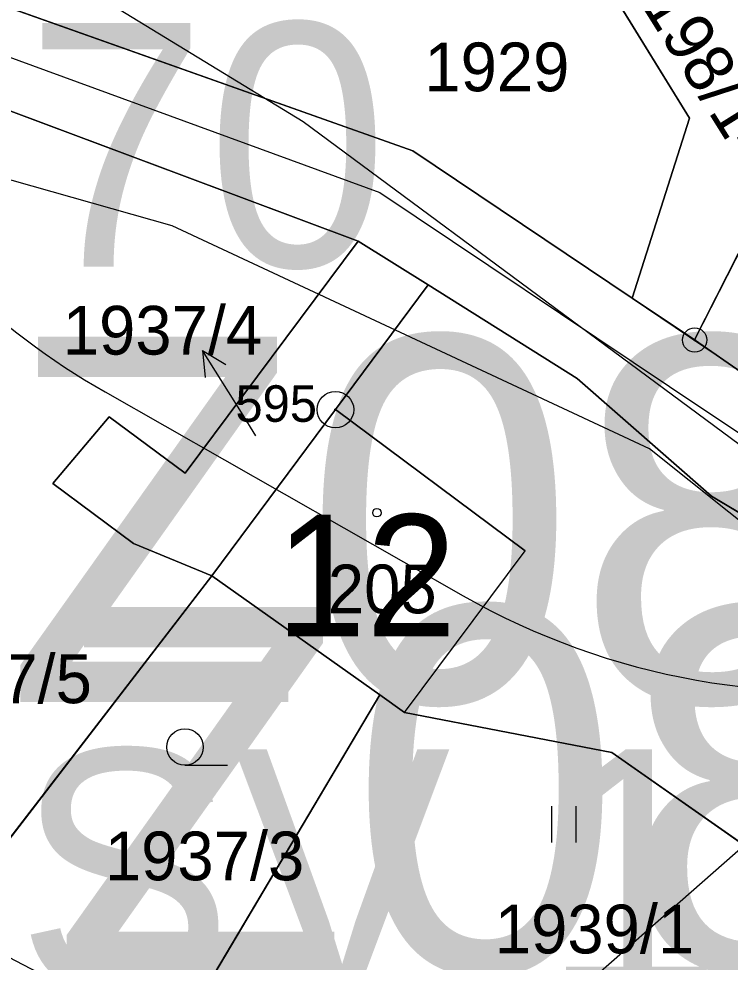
# Model space of a CAD drawing. Extents: x -706130 to -698555, y -971544 to -967260.
# Drawn here: x -703664.53 to -703635.34, y -970382.21 to -970343.49 of the extents above; entities that cross this region are included whole.
import ezdxf

# ---------------------------------------------------------------- set-up
doc = ezdxf.new("R2010")
doc.units = 0
for name, color, linetype in [('Docházková izochrona - VLAK N', 7, 'Continuous'), ('KN_Budovy', 7, 'Continuous'), ('KN_Budovy_cisla_domovni', 7, 'Continuous'), ('KN_Hranice_parcel', 7, 'Continuous'), ('KN_Hranice_parcel_vnitrni_kresba', 7, 'Continuous'), ('KN_Parcelni cisla', 7, 'Continuous'), ('KN_Parcelni cisla_sipky', 7, 'Continuous'), ('KN_Polygon parcely', 7, 'Continuous'), ('KN_POZEMKY_13_ZASTAVENA PLOCHA', 7, 'Continuous'), ('KN_POZEMKY_14_OSTATNI PLOCHA', 7, 'Continuous'), ('KN_POZEMKY_5_ZAHRADA', 7, 'Continuous'), ('KN_POZEMKY_7_TTP', 7, 'Continuous'), ('KN_VYUZITI_17_ostatni plocha_ostatni komunikace', 7, 'Continuous'), ('KN_Značky bodu BP', 7, 'Continuous'), ('KN_Značky budov', 7, 'Continuous'), ('KN_Značky kultur', 7, 'Continuous'), ('Komunikace mistni obsluzne - osy S', 7, 'Continuous'), ('OP lesa 30 m', 7, 'Continuous'), ('Plochy N_P ŠRAFY', 7, 'Continuous'), ('Plochy smíšené obytné venkovské N', 7, 'Continuous'), ('Plochy smíšené obytné venkovské S', 7, 'Continuous'), ('Plochy verejnych prostranstvi - komunikace ostatni S', 7, 'Continuous'), ('Plochy zmen_ zastavitelne plochy', 7, 'Continuous'), ('Plochy zmen_ zastavitelne plochy popis', 7, 'Continuous'), ('Plochy zmen_ zastavitelne plochy_ZAKL', 7, 'Continuous'), ('Regulační bloky zastavitelné N', 7, 'Continuous'), ('Regulační bloky zastavěné S', 7, 'Continuous'), ('Regulační kódy zastavitelne a přestavby N', 7, 'Continuous'), ('Regulační kódy zastavěné S', 7, 'Continuous'), ('Trasy turistické N', 7, 'Continuous'), ('Vodovodní řady - rozváděcí S', 7, 'Continuous'), ('VÝŠKOPIS_vrstevnice hlavní', 7, 'Continuous'), ('Zábory hodnocené - plochy', 7, 'Continuous'), ('Zábory hodnocené - plochy popis', 7, 'Continuous')]:
    doc.layers.add(name, color=color, linetype=linetype)

msp = doc.modelspace()

# ---------------------------------------------------------------- linework, layer by layer
at = {"layer": 'Docházková izochrona - VLAK N'}
msp.add_circle((-704165.451, -969778.767), 800, dxfattribs=at)
at = {"layer": 'KN_Budovy'}
msp.add_lwpolyline([(-703656.61, -970366.35), (-703649.72, -970371.23), (-703648.7, -970371.96), (-703643.76, -970365.32), (-703651.54, -970359.53)], close=True, dxfattribs=at)
at = {"layer": 'KN_Hranice_parcel'}
for p, q in [((-703636.8, -970356.67), (-703631.42, -970346.04)), ((-703666.22, -970346.77), (-703650.61, -970352.61)), ((-703647.74, -970354.41), (-703650.61, -970352.61)), ((-703639.36, -970354.95), (-703636.8, -970356.67)), ((-703634.72, -970358.12), (-703636.8, -970356.67)), ((-703656.61, -970366.35), (-703667.6, -970380.62)), ((-703656.61, -970366.35), (-703649.72, -970371.23)), ((-703658.2, -970385.54), (-703649.72, -970371.23))]:
    msp.add_line(p, q, dxfattribs=at)
for points in [[(-703646.15, -970332.73), (-703637.01, -970347.57), (-703639.36, -970354.95)], [(-703679.36, -970337.91), (-703648.37, -970348.91), (-703639.36, -970354.95)], [(-703650.61, -970352.61), (-703657.7, -970362.14), (-703660.82, -970359.82), (-703663.14, -970362.56), (-703659.83, -970365.02), (-703656.61, -970366.35)], [(-703647.74, -970354.41), (-703651.54, -970359.53), (-703656.61, -970366.35)], [(-703623.01, -970370.91), (-703636.11, -970363.08), (-703641.62, -970358.25), (-703647.74, -970354.41)], [(-703649.72, -970371.23), (-703648.7, -970371.96), (-703640.2, -970373.6), (-703631.78, -970379.51), (-703628.77, -970375.23), (-703626.94, -970376.52), (-703623.01, -970370.91)]]:
    msp.add_lwpolyline(points, dxfattribs=at)
at = {"layer": 'KN_Hranice_parcel_vnitrni_kresba'}
for p in [(-703651.54, -970359.53), (-703648.7, -970371.96)]:
    msp.add_line(p, (-703643.76, -970365.32), dxfattribs=at)
at = {"layer": 'KN_Parcelni cisla_sipky'}
for p, q in [((-703655.4, -970359.64), (-703656.99, -970357.095)), ((-703656.99, -970357.095), (-703656.035, -970357.679)), ((-703656.99, -970357.095), (-703656.884, -970358.21)), ((-703654.8, -970360.61), (-703655.4, -970359.64))]:
    msp.add_line(p, q, dxfattribs=at)
at = {"layer": 'KN_Polygon parcely'}
for points in [[(-703634.72, -970358.12), (-703636.8, -970356.67), (-703639.36, -970354.95), (-703648.37, -970348.91), (-703679.36, -970337.91), (-703708.75, -970330.82), (-703726.21, -970326.31), (-703741.07, -970322.48), (-703744, -970321.72), (-703767.1, -970317.6), (-703778.3, -970315.6)], [(-703799.81, -970318.76), (-703745.69, -970325.55), (-703740.94, -970326.57), (-703751, -970333.7), (-703747.69, -970335.57), (-703736.38, -970327.55), (-703708.6, -970335.58), (-703697.44, -970337.82), (-703679.83, -970341.68), (-703668.85, -970345.79), (-703666.22, -970346.77), (-703650.61, -970352.61), (-703647.74, -970354.41), (-703641.62, -970358.25), (-703636.11, -970363.08), (-703623.01, -970370.91)]]:
    msp.add_lwpolyline(points, dxfattribs=at)
for points in [[(-703679.36, -970337.91), (-703648.37, -970348.91), (-703639.36, -970354.95), (-703637.01, -970347.57), (-703646.15, -970332.73), (-703648.8, -970331.89), (-703649.55, -970334.26), (-703651.62, -970340.78), (-703673.2, -970333.94), (-703670.44, -970325.21), (-703676.52, -970323.58)], [(-703639.36, -970354.95), (-703636.8, -970356.67), (-703631.42, -970346.04), (-703632.23, -970342.86), (-703631.45, -970341.1), (-703646.15, -970332.73), (-703637.01, -970347.57)], [(-703636.8, -970356.67), (-703634.72, -970358.12), (-703629.96, -970348.93), (-703629.04, -970347.16), (-703631.42, -970346.04)], [(-703674.12, -970377.18), (-703667.6, -970380.62), (-703656.61, -970366.35), (-703659.83, -970365.02), (-703663.14, -970362.56), (-703660.82, -970359.82), (-703657.7, -970362.14), (-703650.61, -970352.61), (-703666.22, -970346.77), (-703665.09, -970352.39)], [(-703657.7, -970362.14), (-703660.82, -970359.82), (-703663.14, -970362.56), (-703659.83, -970365.02), (-703656.61, -970366.35), (-703651.54, -970359.53), (-703647.74, -970354.41), (-703650.61, -970352.61)], [(-703641.62, -970358.25), (-703647.74, -970354.41), (-703651.54, -970359.53), (-703656.61, -970366.35), (-703649.72, -970371.23), (-703648.7, -970371.96), (-703640.2, -970373.6), (-703631.78, -970379.51), (-703628.77, -970375.23), (-703626.94, -970376.52), (-703623.01, -970370.91), (-703636.11, -970363.08)], [(-703667.6, -970380.62), (-703658.2, -970385.54), (-703649.72, -970371.23), (-703656.61, -970366.35)], [(-703623.5, -970372.79), (-703622.48, -970371.21), (-703623.01, -970370.91), (-703626.94, -970376.52), (-703628.77, -970375.23), (-703631.78, -970379.51), (-703640.2, -970373.6), (-703648.7, -970371.96), (-703649.72, -970371.23), (-703658.2, -970385.54), (-703631.37, -970382.54), (-703629.68, -970382.36)]]:
    msp.add_lwpolyline(points, close=True, dxfattribs=at)
at = {"layer": 'KN_POZEMKY_13_ZASTAVENA PLOCHA'}
for p, q in [((-703651.54, -970359.53), (-703647.74, -970354.41)), ((-703647.74, -970354.41), (-703641.62, -970358.25)), ((-703641.62, -970358.25), (-703636.11, -970363.08)), ((-703656.61, -970366.35), (-703651.54, -970359.53)), ((-703636.11, -970363.08), (-703623.01, -970370.91)), ((-703649.72, -970371.23), (-703656.61, -970366.35)), ((-703648.7, -970371.96), (-703649.72, -970371.23)), ((-703640.2, -970373.6), (-703648.7, -970371.96)), ((-703631.78, -970379.51), (-703640.2, -970373.6))]:
    msp.add_line(p, q, dxfattribs=at)
at = {"layer": 'KN_POZEMKY_14_OSTATNI PLOCHA'}
for p, q in [((-703679.36, -970337.91), (-703648.37, -970348.91)), ((-703650.61, -970352.61), (-703666.22, -970346.77)), ((-703648.37, -970348.91), (-703639.36, -970354.95)), ((-703647.74, -970354.41), (-703650.61, -970352.61)), ((-703641.62, -970358.25), (-703647.74, -970354.41)), ((-703639.36, -970354.95), (-703636.8, -970356.67)), ((-703636.8, -970356.67), (-703634.72, -970358.12)), ((-703636.11, -970363.08), (-703641.62, -970358.25)), ((-703623.01, -970370.91), (-703636.11, -970363.08))]:
    msp.add_line(p, q, dxfattribs=at)
at = {"layer": 'KN_POZEMKY_5_ZAHRADA'}
for p, q in [((-703666.22, -970346.77), (-703650.61, -970352.61)), ((-703650.61, -970352.61), (-703657.7, -970362.14)), ((-703657.7, -970362.14), (-703650.61, -970352.61)), ((-703650.61, -970352.61), (-703647.74, -970354.41)), ((-703647.74, -970354.41), (-703651.54, -970359.53)), ((-703651.54, -970359.53), (-703656.61, -970366.35)), ((-703660.82, -970359.82), (-703663.14, -970362.56)), ((-703663.14, -970362.56), (-703660.82, -970359.82)), ((-703657.7, -970362.14), (-703660.82, -970359.82)), ((-703660.82, -970359.82), (-703657.7, -970362.14)), ((-703663.14, -970362.56), (-703659.83, -970365.02)), ((-703659.83, -970365.02), (-703663.14, -970362.56)), ((-703659.83, -970365.02), (-703656.61, -970366.35)), ((-703656.61, -970366.35), (-703659.83, -970365.02)), ((-703667.6, -970380.62), (-703656.61, -970366.35)), ((-703656.61, -970366.35), (-703667.6, -970380.62)), ((-703656.61, -970366.35), (-703649.72, -970371.23)), ((-703649.72, -970371.23), (-703658.2, -970385.54))]:
    msp.add_line(p, q, dxfattribs=at)
at = {"layer": 'KN_POZEMKY_7_TTP'}
for p, q in [((-703637.01, -970347.57), (-703646.15, -970332.73)), ((-703646.15, -970332.73), (-703637.01, -970347.57)), ((-703648.37, -970348.91), (-703679.36, -970337.91)), ((-703631.42, -970346.04), (-703636.8, -970356.67)), ((-703636.8, -970356.67), (-703631.42, -970346.04)), ((-703639.36, -970354.95), (-703637.01, -970347.57)), ((-703637.01, -970347.57), (-703639.36, -970354.95)), ((-703639.36, -970354.95), (-703648.37, -970348.91)), ((-703636.8, -970356.67), (-703639.36, -970354.95)), ((-703634.72, -970358.12), (-703636.8, -970356.67)), ((-703658.2, -970385.54), (-703649.72, -970371.23)), ((-703649.72, -970371.23), (-703648.7, -970371.96)), ((-703648.7, -970371.96), (-703640.2, -970373.6)), ((-703640.2, -970373.6), (-703631.78, -970379.51))]:
    msp.add_line(p, q, dxfattribs=at)
at = {"layer": 'KN_VYUZITI_17_ostatni plocha_ostatni komunikace'}
for p, q in [((-703679.36, -970337.91), (-703648.37, -970348.91)), ((-703650.61, -970352.61), (-703666.22, -970346.77)), ((-703648.37, -970348.91), (-703639.36, -970354.95)), ((-703647.74, -970354.41), (-703650.61, -970352.61)), ((-703641.62, -970358.25), (-703647.74, -970354.41)), ((-703639.36, -970354.95), (-703636.8, -970356.67)), ((-703636.8, -970356.67), (-703634.72, -970358.12)), ((-703636.11, -970363.08), (-703641.62, -970358.25)), ((-703623.01, -970370.91), (-703636.11, -970363.08))]:
    msp.add_line(p, q, dxfattribs=at)
at = {"layer": 'KN_Značky bodu BP'}
for centre, radius in [((-703636.8, -970356.67), 0.5), ((-703636.8, -970356.67), 0.0303), ((-703651.54, -970359.53), 0.75), ((-703651.54, -970359.53), 0.03)]:
    msp.add_circle(centre, radius, dxfattribs=at)
at = {"layer": 'KN_Značky budov'}
msp.add_circle((-703649.837, -970363.759), 0.175, dxfattribs=at)
at = {"layer": 'KN_Značky kultur'}
for p, q in [((-703657.713, -970374.13), (-703655.963, -970374.13)), ((-703642.661, -970377.3), (-703642.661, -970375.8)), ((-703641.66, -970377.3), (-703641.66, -970375.8))]:
    msp.add_line(p, q, dxfattribs=at)
msp.add_circle((-703657.713, -970373.38), 0.75, dxfattribs=at)
at = {"layer": 'Komunikace mistni obsluzne - osy S'}
msp.add_lwpolyline([(-703799.428, -970313.344), (-703772.67, -970319.119), (-703743.027, -970323.757), (-703708.137, -970333.12), (-703680.068, -970339.508), (-703649.725, -970350.621), (-703637.833, -970358.584), (-703617.917, -970371.863), (-703601.041, -970383.676), (-703594.395, -970389.101), (-703577.781, -970405.465), (-703560.38, -970424.891), (-703546.214, -970436.092), (-703539.83, -970448.867), (-703526.801, -970463.743), (-703512.023, -970487.895), (-703508.088, -970496.558), (-703493.66, -970517.034), (-703472.761, -970538.298), (-703457.371, -970558.511), (-703445.042, -970579.512), (-703433.936, -970599.551), (-703430.788, -970606.026), (-703418.218, -970645.464)], dxfattribs=at)
at = {"layer": 'OP lesa 30 m'}
msp.add_line((-703660.994, -970358.8), (-703646.294, -970367.17), dxfattribs=at)
for centre, start, end in [((-703646.15, -970332.73), 181.8618, 240.3433), ((-703631.45, -970341.1), 240.3433, 279.4243)]:
    msp.add_arc(centre, 30, start, end, dxfattribs=at)
at = {"layer": 'Plochy N_P ŠRAFY'}
for p, q in [((-703656.61, -970366.35), (-703667.6, -970380.62)), ((-703649.72, -970371.23), (-703656.61, -970366.35)), ((-703648.7, -970371.96), (-703649.72, -970371.23))]:
    msp.add_line(p, q, dxfattribs=at)
msp.add_lwpolyline([(-703631.78, -970379.51), (-703640.2, -970373.6), (-703648.7, -970371.96)], dxfattribs=at)
at = {"layer": 'Plochy smíšené obytné venkovské N'}
for p, q in [((-703656.61, -970366.35), (-703667.6, -970380.62)), ((-703649.72, -970371.23), (-703656.61, -970366.35)), ((-703648.7, -970371.96), (-703649.72, -970371.23))]:
    msp.add_line(p, q, dxfattribs=at)
msp.add_lwpolyline([(-703631.78, -970379.51), (-703640.2, -970373.6), (-703648.7, -970371.96)], dxfattribs=at)
at = {"layer": 'Plochy smíšené obytné venkovské S'}
for p, q in [((-703679.36, -970337.91), (-703648.37, -970348.91)), ((-703636.8, -970356.67), (-703631.42, -970346.04)), ((-703650.61, -970352.61), (-703666.22, -970346.77)), ((-703648.37, -970348.91), (-703639.36, -970354.95)), ((-703647.74, -970354.41), (-703650.61, -970352.61)), ((-703641.62, -970358.25), (-703647.74, -970354.41)), ((-703639.36, -970354.95), (-703636.8, -970356.67)), ((-703636.11, -970363.08), (-703641.62, -970358.25)), ((-703623.01, -970370.91), (-703636.11, -970363.08)), ((-703667.6, -970380.62), (-703656.61, -970366.35)), ((-703656.61, -970366.35), (-703649.72, -970371.23)), ((-703649.72, -970371.23), (-703648.7, -970371.96))]:
    msp.add_line(p, q, dxfattribs=at)
msp.add_lwpolyline([(-703648.7, -970371.96), (-703640.2, -970373.6), (-703631.78, -970379.51), (-703628.77, -970375.23), (-703626.94, -970376.52), (-703623.01, -970370.91)], dxfattribs=at)
at = {"layer": 'Plochy verejnych prostranstvi - komunikace ostatni S'}
msp.add_line((-703631.42, -970346.04), (-703636.8, -970356.67), dxfattribs=at)
for points in [[(-703636.8, -970356.67), (-703639.36, -970354.95), (-703648.37, -970348.91), (-703679.36, -970337.91), (-703708.75, -970330.82), (-703726.21, -970326.31), (-703741.07, -970322.48), (-703744, -970321.72), (-703767.1, -970317.6), (-703778.3, -970315.6), (-703800.34, -970310.36), (-703832.7, -970301.24), (-703833.56, -970299.93), (-703835.24, -970297.19), (-703841.1, -970287.62), (-703842.85, -970284.68), (-703846.02, -970280.19), (-703897.1, -970221.34), (-703897.74, -970209.3), (-703903.88, -970183.76), (-703945.94, -970163.28), (-703988.89, -970158.47)], [(-703799.81, -970318.76), (-703745.69, -970325.55), (-703740.94, -970326.57), (-703751, -970333.7), (-703747.69, -970335.57), (-703736.38, -970327.55), (-703708.6, -970335.58), (-703697.44, -970337.82), (-703679.83, -970341.68), (-703668.85, -970345.79), (-703666.22, -970346.77), (-703650.61, -970352.61), (-703647.74, -970354.41), (-703641.62, -970358.25), (-703636.11, -970363.08), (-703623.01, -970370.91)]]:
    msp.add_lwpolyline(points, dxfattribs=at)
at = {"layer": 'Plochy zmen_ zastavitelne plochy'}
msp.add_lwpolyline([(-703631.37, -970382.54), (-703626.81, -970392.67), (-703658.2, -970385.54), (-703677.81, -970390.42), (-703676.96, -970394.67), (-703680.68, -970395.2), (-703689.12, -970396.4), (-703690.3, -970396.61), (-703677.44, -970375.45), (-703675.96, -970376.22), (-703675.14, -970376.64), (-703674.12, -970377.18), (-703667.6, -970380.62), (-703656.61, -970366.35), (-703649.72, -970371.23), (-703648.7, -970371.96), (-703640.2, -970373.6), (-703631.78, -970379.51), (-703628.77, -970375.23), (-703626.94, -970376.52), (-703623.01, -970370.91), (-703622.48, -970371.21), (-703623.5, -970372.79), (-703629.68, -970382.36)], close=True, dxfattribs=at)
at = {"layer": 'Plochy zmen_ zastavitelne plochy_ZAKL'}
msp.add_lwpolyline([(-703631.37, -970382.54), (-703626.81, -970392.67), (-703658.2, -970385.54), (-703677.81, -970390.42), (-703676.96, -970394.67), (-703680.68, -970395.2), (-703689.12, -970396.4), (-703690.3, -970396.61), (-703677.44, -970375.45), (-703675.96, -970376.22), (-703675.14, -970376.64), (-703674.12, -970377.18), (-703667.6, -970380.62), (-703656.61, -970366.35), (-703649.72, -970371.23), (-703648.7, -970371.96), (-703640.2, -970373.6), (-703631.78, -970379.51), (-703628.77, -970375.23), (-703626.94, -970376.52), (-703623.01, -970370.91), (-703622.48, -970371.21), (-703623.5, -970372.79), (-703629.68, -970382.36)], close=True, dxfattribs=at)
at = {"layer": 'Regulační bloky zastavitelné N'}
msp.add_lwpolyline([(-703631.37, -970382.54), (-703626.81, -970392.67), (-703658.2, -970385.54), (-703677.81, -970390.42), (-703676.96, -970394.67), (-703680.68, -970395.2), (-703689.12, -970396.4), (-703690.3, -970396.61), (-703677.44, -970375.45), (-703675.96, -970376.22), (-703675.14, -970376.64), (-703674.12, -970377.18), (-703667.6, -970380.62), (-703656.61, -970366.35), (-703649.72, -970371.23), (-703648.7, -970371.96), (-703640.2, -970373.6), (-703631.78, -970379.51), (-703628.77, -970375.23), (-703626.94, -970376.52), (-703623.01, -970370.91), (-703622.48, -970371.21), (-703623.5, -970372.79), (-703629.68, -970382.36)], close=True, dxfattribs=at)
at = {"layer": 'Regulační bloky zastavěné S'}
for p, q in [((-703679.36, -970337.91), (-703648.37, -970348.91)), ((-703636.8, -970356.67), (-703631.42, -970346.04)), ((-703631.42, -970346.04), (-703636.8, -970356.67)), ((-703650.61, -970352.61), (-703666.22, -970346.77)), ((-703648.37, -970348.91), (-703639.36, -970354.95)), ((-703647.74, -970354.41), (-703650.61, -970352.61)), ((-703641.62, -970358.25), (-703647.74, -970354.41)), ((-703639.36, -970354.95), (-703636.8, -970356.67)), ((-703636.11, -970363.08), (-703641.62, -970358.25)), ((-703623.01, -970370.91), (-703636.11, -970363.08)), ((-703667.6, -970380.62), (-703656.61, -970366.35)), ((-703656.61, -970366.35), (-703649.72, -970371.23)), ((-703649.72, -970371.23), (-703648.7, -970371.96))]:
    msp.add_line(p, q, dxfattribs=at)
for points in [[(-703636.8, -970356.67), (-703639.36, -970354.95), (-703648.37, -970348.91), (-703679.36, -970337.91), (-703708.75, -970330.82), (-703726.21, -970326.31), (-703741.07, -970322.48), (-703744, -970321.72), (-703767.1, -970317.6), (-703778.3, -970315.6), (-703800.34, -970310.36), (-703832.7, -970301.24), (-703833.56, -970299.93), (-703835.24, -970297.19), (-703841.1, -970287.62), (-703842.85, -970284.68)], [(-703799.81, -970318.76), (-703745.69, -970325.55), (-703740.94, -970326.57), (-703751, -970333.7), (-703747.69, -970335.57), (-703736.38, -970327.55), (-703708.6, -970335.58), (-703697.44, -970337.82), (-703679.83, -970341.68), (-703668.85, -970345.79), (-703666.22, -970346.77), (-703650.61, -970352.61), (-703647.74, -970354.41), (-703641.62, -970358.25), (-703636.11, -970363.08), (-703623.01, -970370.91)], [(-703648.7, -970371.96), (-703640.2, -970373.6), (-703631.78, -970379.51), (-703628.77, -970375.23), (-703626.94, -970376.52), (-703623.01, -970370.91)]]:
    msp.add_lwpolyline(points, dxfattribs=at)
at = {"layer": 'Trasy turistické N'}
msp.add_lwpolyline([(-703778.3, -970315.6), (-703744, -970321.72), (-703726.21, -970326.31), (-703708.75, -970330.82), (-703679.36, -970337.91), (-703648.37, -970348.91), (-703639.36, -970354.95), (-703605.17, -970378.02)], dxfattribs=at)
at = {"layer": 'Vodovodní řady - rozváděcí S'}
msp.add_lwpolyline([(-703414.392, -970657.693), (-703429.867, -970607.822), (-703442.266, -970580.55), (-703453.418, -970563.041), (-703463.4, -970548.877), (-703475.5, -970533.543), (-703488.102, -970519.658), (-703499.868, -970504.849), (-703513.523, -970483.871), (-703531.459, -970457.7), (-703535.385, -970452.279), (-703550.662, -970437.263), (-703601.286, -970390.979), (-703638.654, -970361.134), (-703658.242, -970351.978), (-703680.412, -970345.708), (-703705.115, -970338.641), (-703778.014, -970321.904)], dxfattribs=at)
at = {"layer": 'VÝŠKOPIS_vrstevnice hlavní'}
msp.add_lwpolyline([(-703756.021, -970289.924), (-703756.021, -970293.348), (-703754.451, -970297.914), (-703749.03, -970303.906), (-703745.464, -970306.474), (-703736.903, -970310.04), (-703709.511, -970319.029), (-703692.39, -970326.163), (-703670.133, -970337.148), (-703652.87, -970347.706), (-703628.759, -970365.539)], dxfattribs=at)
at = {"layer": 'Zábory hodnocené - plochy'}
msp.add_lwpolyline([(-703631.37, -970382.54), (-703626.81, -970392.67), (-703658.2, -970385.54), (-703677.81, -970390.42), (-703676.96, -970394.67), (-703680.68, -970395.2), (-703689.12, -970396.4), (-703690.3, -970396.61), (-703677.44, -970375.45), (-703675.96, -970376.22), (-703675.14, -970376.64), (-703674.12, -970377.18), (-703667.6, -970380.62), (-703656.61, -970366.35), (-703649.72, -970371.23), (-703648.7, -970371.96), (-703640.2, -970373.6), (-703631.78, -970379.51), (-703628.77, -970375.23), (-703626.94, -970376.52), (-703623.01, -970370.91), (-703622.48, -970371.21), (-703623.5, -970372.79), (-703629.68, -970382.36)], close=True, dxfattribs=at)

# ---------------------------------------------------------------- texts
at = {"layer": 'KN_Budovy_cisla_domovni'}
msp.add_text('12', height=5, dxfattribs=at).set_placement((-703654.002, -970368.834))
at = {"layer": 'KN_Parcelni cisla'}
msp.add_text('198/14', height=2, rotation=302, dxfattribs=at).set_placement((-703639.03, -970342.88))
for s, p in [('1929', (-703647.89, -970346.46)), ('1937/4', (-703662.727, -970357.27)), ('205', (-703651.85, -970367.89)), ('1937/5', (-703669.713, -970371.58)), ('1937/3', (-703661, -970378.85)), ('1939/1', (-703645, -970381.85))]:
    msp.add_text(s, height=2, dxfattribs=at).set_placement(p)
at = {"layer": 'KN_Značky bodu BP'}
msp.add_text('595', height=1.5, dxfattribs=at).set_placement((-703655.643, -970360.03))
at = {"layer": 'Plochy zmen_ zastavitelne plochy popis'}
msp.add_text('Z08', height=15, dxfattribs=at).set_placement((-703665.102, -970371.532))
at = {"layer": 'Regulační kódy zastavitelne a přestavby N'}
msp.add_text('SV.1.10.80', height=10, dxfattribs=at).set_placement((-703664.649, -970383.476))
at = {"layer": 'Regulační kódy zastavěné S'}
msp.add_text('SV.1.15.70', height=10, dxfattribs=at).set_placement((-703715.548, -970353.656))
at = {"layer": 'Zábory hodnocené - plochy popis'}
msp.add_text('Z08', height=15, dxfattribs=at).set_placement((-703663.211, -970382.625))

doc.saveas('drawing.dxf')
